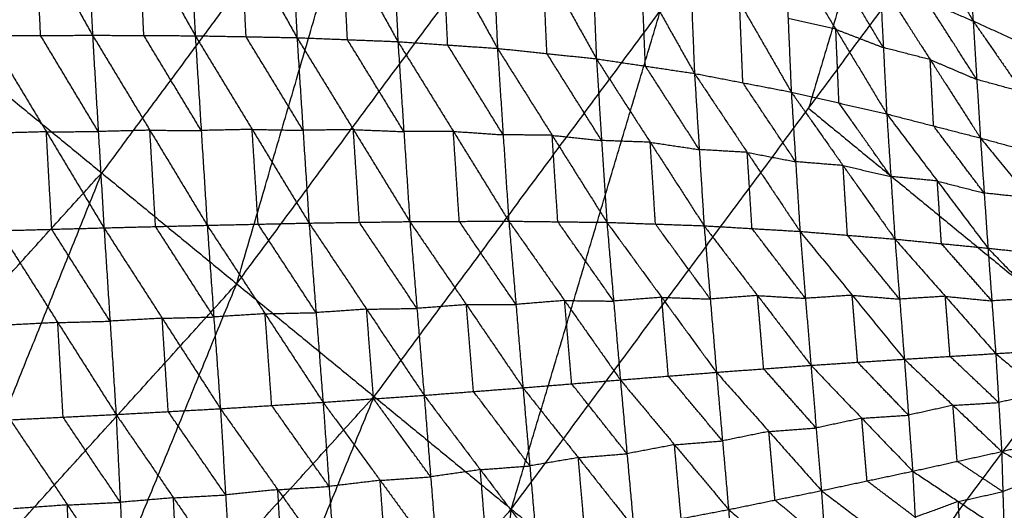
# Model space of a CAD drawing. Header units: millimetres. Extents: x -106 to 110, y -96 to 120.
# Tile 647 of 656: x 69.45 to 78.48, y -47.26 to -42.76. Entities that reach past the tile are written whole.
import ezdxf

# ---------------------------------------------------------------- set-up
doc = ezdxf.new("R2010")
doc.units = ezdxf.units.MM
doc.header["$MEASUREMENT"] = 0
doc.layers.add('Default', color=7, linetype='Continuous', true_color=0x000000)

msp = doc.modelspace()

# ---------------------------------------------------------------- linework, layer by layer
at = {"layer": 'Default'}
for points in [[(68.9615, -43.147, 6.9532), (71.5004, -39.7238, 6.9532), (74.0392, -36.3005, 6.9532)], [(71.4392, -45.1803, 7.9444), (72.7392, -40.7404, 7.4488), (74.0392, -36.3005, 6.9532)], [(71.4392, -45.1803, 7.9444), (74.0717, -41.6308, 7.9444), (76.7043, -38.0813, 7.9444)], [(73.9594, -47.2486, 9.1165), (75.3318, -42.6649, 8.5305), (76.7043, -38.0813, 7.9444)], [(78.0596, -38.9869, 8.5305), (77.3734, -41.2787, 8.8235), (76.6872, -43.5706, 9.1165)], [(73.9594, -47.2486, 9.1165), (76.6872, -43.5706, 9.1165), (79.415, -39.8925, 9.1165)], [(72.7392, -40.7404, 7.4488), (71.4698, -42.4521, 7.4488), (70.2004, -44.1637, 7.4488)], [(69.0703, -41.0334, 0.7699), (69.5933, -41.9668, 0.9462), (70.1162, -42.9003, 1.1224)], [(70.0225, -41.048, 1.0329), (70.0693, -41.9742, 1.0776), (70.1162, -42.9003, 1.1224)], [(70.0225, -41.048, 1.0329), (70.5406, -41.9764, 1.2249), (71.0587, -42.9049, 1.4168)], [(70.966, -41.0795, 1.3216), (71.0123, -41.9922, 1.3692), (71.0587, -42.9049, 1.4168)], [(70.966, -41.0795, 1.3216), (71.4792, -42.0009, 1.5304), (71.9925, -42.9224, 1.7391)], [(71.904, -41.134, 1.6392), (71.9482, -42.0282, 1.6892), (71.9925, -42.9224, 1.7391)], [(71.904, -41.134, 1.6392), (72.4115, -42.0464, 1.865), (72.9189, -42.9588, 2.0908)], [(77.284, -41.1864, 4.415), (77.7409, -41.978, 4.6063), (78.1978, -42.7696, 4.7976)], [(72.8366, -41.2203, 1.9876), (72.8777, -42.0895, 2.0392), (72.9189, -42.9588, 2.0908)], [(72.8366, -41.2203, 1.9876), (73.3345, -42.1205, 2.2293), (73.8325, -43.0207, 2.4711)], [(73.7585, -41.349, 2.3669), (73.7955, -42.1848, 2.419), (73.8325, -43.0207, 2.4711)], [(73.7585, -41.349, 2.3669), (74.2494, -42.2326, 2.6261), (74.7403, -43.1162, 2.8853)], [(74.6746, -41.532, 2.7825), (74.7074, -42.3241, 2.8339), (74.7403, -43.1162, 2.8853)], [(74.6746, -41.532, 2.7825), (75.1576, -42.3915, 3.0587), (75.6406, -43.2509, 3.3349)], [(78.1244, -41.6918, 4.9438), (78.1611, -42.2307, 4.8707), (78.1978, -42.7696, 4.7976)], [(78.1244, -41.6918, 4.9438), (78.5779, -42.4193, 5.1611), (79.0314, -43.1469, 5.3785)], [(75.5803, -41.7747, 3.2352), (75.6105, -42.5128, 3.285), (75.6406, -43.2509, 3.3349)], [(75.5803, -41.7747, 3.2352), (76.0545, -42.5982, 3.5266), (76.5288, -43.4216, 3.818)], [(69.6399, -42.9027, 0.988), (69.6166, -42.4348, 0.9671), (69.5933, -41.9668, 0.9462)], [(70.5875, -42.9026, 1.2696), (70.564, -42.4395, 1.2472), (70.5406, -41.9764, 1.2249)], [(71.5256, -42.9136, 1.578), (71.5024, -42.4573, 1.5542), (71.4792, -42.0009, 1.5304)], [(72.4557, -42.9406, 1.9149), (72.4336, -42.4935, 1.89), (72.4115, -42.0464, 1.865)], [(76.4701, -42.0699, 3.7224), (76.4995, -42.7458, 3.7702), (76.5288, -43.4216, 3.818)], [(76.4701, -42.0699, 3.7224), (76.9377, -42.846, 4.0293), (77.4053, -43.6221, 4.3361)], [(73.3757, -42.9897, 2.2809), (73.3551, -42.5551, 2.2551), (73.3345, -42.1205, 2.2293)], [(74.2864, -43.0684, 2.6782), (74.2679, -42.6505, 2.6521), (74.2494, -42.2326, 2.6261)], [(77.3742, -43.0138, 4.29), (77.1404, -42.6257, 4.1366), (76.9066, -42.2377, 3.9832)], [(75.1905, -43.1835, 3.1101), (75.174, -42.7875, 3.0844), (75.1576, -42.3915, 3.0587)], [(77.3431, -42.4055, 4.244), (77.3742, -43.0138, 4.29), (77.4053, -43.6221, 4.3361)], [(77.3431, -42.4055, 4.244), (77.7705, -42.5875, 4.5208), (78.1978, -42.7696, 4.7976)], [(77.3431, -42.4055, 4.244), (77.804, -43.1243, 4.5652), (78.2648, -43.843, 4.8865)], [(76.0847, -43.3363, 3.5764), (76.0696, -42.9672, 3.5515), (76.0545, -42.5982, 3.5266)], [(78.2313, -43.3063, 4.842), (78.0009, -42.9469, 4.6814), (77.7705, -42.5875, 4.5208)], [(75.3318, -42.6649, 8.5305), (74.0156, -44.4397, 8.5305), (72.6993, -46.2145, 8.5305)], [(76.9377, -42.846, 4.0293), (76.7186, -42.7959, 3.8997), (76.4995, -42.7458, 3.7702)], [(78.1978, -42.7696, 4.7976), (78.2313, -43.3063, 4.842), (78.2648, -43.843, 4.8865)], [(78.1978, -42.7696, 4.7976), (78.6146, -42.9582, 5.0881), (79.0314, -43.1469, 5.3785)], [(78.1978, -42.7696, 4.7976), (78.6505, -43.4215, 5.1307), (79.1031, -44.0733, 5.4638)], [(69.1637, -42.9051, 0.8536), (69.6399, -42.9027, 0.988), (70.1162, -42.9003, 1.1224)], [(69.1637, -42.9051, 0.8536), (69.6925, -43.7863, 1.183), (70.2213, -44.6675, 1.5125)], [(70.1688, -43.7839, 1.3175), (69.9043, -43.3433, 1.1527), (69.6399, -42.9027, 0.988)], [(70.1162, -42.9003, 1.1224), (70.1688, -43.7839, 1.3175), (70.2213, -44.6675, 1.5125)], [(70.1162, -42.9003, 1.1224), (70.5875, -42.9026, 1.2696), (71.0587, -42.9049, 1.4168)], [(70.1162, -42.9003, 1.1224), (70.6423, -43.772, 1.466), (71.1683, -44.6438, 1.8097)], [(71.1135, -43.7743, 1.6133), (70.8505, -43.3385, 1.4414), (70.5875, -42.9026, 1.2696)], [(71.0587, -42.9049, 1.4168), (71.1135, -43.7743, 1.6133), (71.1683, -44.6438, 1.8097)], [(71.0587, -42.9049, 1.4168), (71.5256, -42.9136, 1.578), (71.9925, -42.9224, 1.7391)], [(71.0587, -42.9049, 1.4168), (71.581, -43.7642, 1.7743), (72.1032, -44.6235, 2.1317)], [(72.0478, -43.7729, 1.9354), (71.7867, -43.3433, 1.7567), (71.5256, -42.9136, 1.578)], [(71.9925, -42.9224, 1.7391), (72.0478, -43.7729, 1.9354), (72.1032, -44.6235, 2.1317)], [(71.9925, -42.9224, 1.7391), (72.4557, -42.9406, 1.9149), (72.9189, -42.9588, 2.0908)], [(71.9925, -42.9224, 1.7391), (72.5101, -43.7661, 2.1094), (73.0278, -44.6099, 2.4797)], [(76.967, -43.5219, 4.077), (76.9524, -43.1839, 4.0532), (76.9377, -42.846, 4.0293)], [(76.9377, -42.846, 4.0293), (77.156, -42.9299, 4.1597), (77.3742, -43.0138, 4.29)], [(72.9733, -43.7843, 2.2852), (72.7145, -43.3624, 2.1001), (72.4557, -42.9406, 1.9149)], [(72.9189, -42.9588, 2.0908), (72.9733, -43.7843, 2.2852), (73.0278, -44.6099, 2.4797)], [(72.9189, -42.9588, 2.0908), (73.3757, -42.9897, 2.2809), (73.8325, -43.0207, 2.4711)], [(72.9189, -42.9588, 2.0908), (73.4277, -43.7824, 2.4714), (73.9364, -44.6061, 2.8521)], [(73.8844, -43.8134, 2.6616), (73.6301, -43.4015, 2.4713), (73.3757, -42.9897, 2.2809)], [(77.804, -43.1243, 4.5652), (77.5891, -43.069, 4.4276), (77.3742, -43.0138, 4.29)], [(73.8325, -43.0207, 2.4711), (73.8844, -43.8134, 2.6616), (73.9364, -44.6061, 2.8521)], [(73.8325, -43.0207, 2.4711), (74.2864, -43.0684, 2.6782), (74.7403, -43.1162, 2.8853)], [(73.8325, -43.0207, 2.4711), (74.3345, -43.8188, 2.8622), (74.8366, -44.617, 3.2532)], [(74.7884, -43.8666, 3.0693), (74.5374, -43.4675, 2.8737), (74.2864, -43.0684, 2.6782)], [(68.9615, -43.147, 6.9532), (70.2004, -44.1637, 7.4488), (71.4392, -45.1803, 7.9444)], [(74.7403, -43.1162, 2.8853), (74.7884, -43.8666, 3.0693), (74.8366, -44.617, 3.2532)], [(74.7403, -43.1162, 2.8853), (75.1905, -43.1835, 3.1101), (75.6406, -43.2509, 3.3349)], [(74.7403, -43.1162, 2.8853), (75.2345, -43.8822, 3.2852), (75.7287, -44.6482, 3.6851)], [(75.6847, -43.9495, 3.51), (75.4376, -43.5665, 3.31), (75.1905, -43.1835, 3.1101)], [(77.835, -43.7325, 4.6113), (77.8195, -43.4284, 4.5882), (77.804, -43.1243, 4.5652)], [(77.804, -43.1243, 4.5652), (78.0176, -43.2153, 4.7036), (78.2313, -43.3063, 4.842)], [(75.6406, -43.2509, 3.3349), (75.6847, -43.9495, 3.51), (75.7287, -44.6482, 3.6851)], [(75.6406, -43.2509, 3.3349), (76.0847, -43.3363, 3.5764), (76.5288, -43.4216, 3.818)], [(75.6406, -43.2509, 3.3349), (76.1249, -43.9754, 3.7408), (76.6091, -44.6999, 4.1467)], [(76.569, -44.0608, 3.9823), (76.3268, -43.6985, 3.7794), (76.0847, -43.3363, 3.5764)], [(78.6505, -43.4215, 5.1307), (78.4409, -43.3639, 4.9864), (78.2313, -43.3063, 4.842)], [(76.5288, -43.4216, 3.818), (76.569, -44.0608, 3.9823), (76.6091, -44.6999, 4.1467)], [(76.5288, -43.4216, 3.818), (76.967, -43.5219, 4.077), (77.4053, -43.6221, 4.3361)], [(76.5288, -43.4216, 3.818), (77.0044, -44.0961, 4.2294), (77.4801, -44.7705, 4.6408)], [(77.4427, -44.1963, 4.4885), (77.2049, -43.8591, 4.2828), (76.967, -43.5219, 4.077)], [(76.6872, -43.5706, 9.1165), (77.9668, -44.6207, 9.8417), (79.2465, -45.6709, 10.5669)], [(77.4053, -43.6221, 4.3361), (77.4427, -44.1963, 4.4885), (77.4801, -44.7705, 4.6408)], [(77.4053, -43.6221, 4.3361), (77.835, -43.7325, 4.6113), (78.2648, -43.843, 4.8865)], [(77.4053, -43.6221, 4.3361), (77.8696, -44.238, 4.7501), (78.3339, -44.8539, 5.1641)], [(78.2994, -44.3485, 5.0253), (78.0672, -44.0405, 4.8183), (77.835, -43.7325, 4.6113)], [(69.6925, -43.7863, 1.183), (69.4529, -43.7928, 1.1147), (69.2132, -43.7993, 1.0463)], [(69.6925, -43.7863, 1.183), (69.9306, -43.7851, 1.2503), (70.1688, -43.7839, 1.3175)], [(69.742, -44.6805, 1.3758), (69.7173, -44.2334, 1.2794), (69.6925, -43.7863, 1.183)], [(70.6423, -43.772, 1.466), (70.4055, -43.778, 1.3917), (70.1688, -43.7839, 1.3175)], [(70.6948, -44.6556, 1.6611), (70.6685, -44.2138, 1.5636), (70.6423, -43.772, 1.466)], [(70.6423, -43.772, 1.466), (70.8779, -43.7732, 1.5397), (71.1135, -43.7743, 1.6133)], [(71.581, -43.7642, 1.7743), (71.3472, -43.7692, 1.6938), (71.1135, -43.7743, 1.6133)], [(71.6357, -44.6336, 1.9707), (71.6084, -44.1989, 1.8725), (71.581, -43.7642, 1.7743)], [(71.581, -43.7642, 1.7743), (71.8144, -43.7685, 1.8548), (72.0478, -43.7729, 1.9354)], [(72.5101, -43.7661, 2.1094), (72.279, -43.7695, 2.0224), (72.0478, -43.7729, 1.9354)], [(72.5655, -44.6167, 2.3057), (72.5378, -44.1914, 2.2076), (72.5101, -43.7661, 2.1094)], [(72.5101, -43.7661, 2.1094), (72.7417, -43.7752, 2.1973), (72.9733, -43.7843, 2.2852)], [(73.4277, -43.7824, 2.4714), (73.2005, -43.7834, 2.3783), (72.9733, -43.7843, 2.2852)], [(73.4821, -44.608, 2.6659), (73.4549, -44.1952, 2.5687), (73.4277, -43.7824, 2.4714)], [(73.4277, -43.7824, 2.4714), (73.6561, -43.7979, 2.5665), (73.8844, -43.8134, 2.6616)], [(74.3345, -43.8188, 2.8622), (74.1095, -43.8161, 2.7619), (73.8844, -43.8134, 2.6616)], [(74.3865, -44.6115, 3.0527), (74.3605, -44.2152, 2.9574), (74.3345, -43.8188, 2.8622)], [(74.3345, -43.8188, 2.8622), (74.5615, -43.8427, 2.9657), (74.7884, -43.8666, 3.0693)], [(75.2345, -43.8822, 3.2852), (75.0115, -43.8744, 3.1772), (74.7884, -43.8666, 3.0693)], [(75.2827, -44.6326, 3.4692), (75.2586, -44.2574, 3.3772), (75.2345, -43.8822, 3.2852)], [(75.2345, -43.8822, 3.2852), (75.4596, -43.9158, 3.3976), (75.6847, -43.9495, 3.51)], [(78.2648, -43.843, 4.8865), (78.2994, -44.3485, 5.0253), (78.3339, -44.8539, 5.1641)], [(78.2648, -43.843, 4.8865), (78.6839, -43.9582, 5.1751), (79.1031, -44.0733, 5.4638)], [(78.2648, -43.843, 4.8865), (78.7159, -44.393, 5.2993), (79.167, -44.943, 5.7122)], [(76.1249, -43.9754, 3.7408), (75.9048, -43.9625, 3.6254), (75.6847, -43.9495, 3.51)], [(76.1689, -44.6741, 3.9159), (76.1469, -44.3247, 3.8284), (76.1249, -43.9754, 3.7408)], [(76.1249, -43.9754, 3.7408), (76.3469, -44.0181, 3.8616), (76.569, -44.0608, 3.9823)], [(77.0044, -44.0961, 4.2294), (76.7867, -44.0784, 4.1059), (76.569, -44.0608, 3.9823)], [(77.0446, -44.7352, 4.3938), (77.0245, -44.4156, 4.3116), (77.0044, -44.0961, 4.2294)], [(77.0044, -44.0961, 4.2294), (77.2235, -44.1462, 4.3589), (77.4427, -44.1963, 4.4885)], [(67.2326, -47.4381, 7.4488), (68.7165, -45.8009, 7.4488), (70.2004, -44.1637, 7.4488)], [(70.2004, -44.1637, 7.4488), (69.3359, -46.3092, 7.6966), (68.4715, -48.4548, 7.9444)], [(77.8696, -44.238, 4.7501), (77.6561, -44.2171, 4.6193), (77.4427, -44.1963, 4.4885)], [(77.907, -44.8122, 4.9025), (77.8883, -44.5251, 4.8263), (77.8696, -44.238, 4.7501)], [(77.8696, -44.238, 4.7501), (78.0845, -44.2932, 4.8877), (78.2994, -44.3485, 5.0253)], [(78.7159, -44.393, 5.2993), (78.5076, -44.3707, 5.1623), (78.2994, -44.3485, 5.0253)], [(71.1683, -44.6438, 1.8097), (71.6357, -44.6336, 1.9707), (72.1032, -44.6235, 2.1317)], [(72.1675, -45.4456, 2.4683), (71.9016, -45.0396, 2.2195), (71.6357, -44.6336, 1.9707)], [(72.1032, -44.6235, 2.1317), (72.5655, -44.6167, 2.3057), (73.0278, -44.6099, 2.4797)], [(72.1032, -44.6235, 2.1317), (72.1675, -45.4456, 2.4683), (72.2319, -46.2677, 2.8049)], [(72.1032, -44.6235, 2.1317), (72.6313, -45.4136, 2.6376), (73.1593, -46.2038, 3.1436)], [(73.0936, -45.4069, 2.8117), (72.8295, -45.0118, 2.5587), (72.5655, -44.6167, 2.3057)], [(73.0278, -44.6099, 2.4797), (73.4821, -44.608, 2.6659), (73.9364, -44.6061, 2.8521)], [(73.0278, -44.6099, 2.4797), (73.0936, -45.4069, 2.8117), (73.1593, -46.2038, 3.1436)], [(73.0278, -44.6099, 2.4797), (73.5473, -45.3723, 2.9899), (74.0668, -46.1347, 3.5)], [(74.0016, -45.3704, 3.1761), (73.7418, -44.9892, 2.921), (73.4821, -44.608, 2.6659)], [(73.9364, -44.6061, 2.8521), (74.0016, -45.3704, 3.1761), (74.0668, -46.1347, 3.5)], [(73.9364, -44.6061, 2.8521), (74.3865, -44.6115, 3.0527), (74.8366, -44.617, 3.2532)], [(73.9364, -44.6061, 2.8521), (74.4484, -45.3343, 3.3648), (74.9604, -46.0625, 3.8775)], [(74.8985, -45.3397, 3.5654), (74.6425, -44.9756, 3.309), (74.3865, -44.6115, 3.0527)], [(74.8366, -44.617, 3.2532), (74.8985, -45.3397, 3.5654), (74.9604, -46.0625, 3.8775)], [(74.8366, -44.617, 3.2532), (75.2827, -44.6326, 3.4692), (75.7287, -44.6482, 3.6851)], [(74.8366, -44.617, 3.2532), (75.3393, -45.3049, 3.7656), (75.842, -45.9928, 4.2781)], [(75.7854, -45.3205, 3.9816), (75.534, -44.9765, 3.7254), (75.2827, -44.6326, 3.4692)], [(69.2628, -44.6935, 1.239), (69.742, -44.6805, 1.3758), (70.2213, -44.6675, 1.5125)], [(69.2628, -44.6935, 1.239), (69.7975, -45.5367, 1.7137), (70.3322, -46.3799, 2.1883)], [(70.2767, -45.5237, 1.8504), (70.0094, -45.1021, 1.6131), (69.742, -44.6805, 1.3758)], [(70.2213, -44.6675, 1.5125), (70.6948, -44.6556, 1.6611), (71.1683, -44.6438, 1.8097)], [(70.2213, -44.6675, 1.5125), (70.2767, -45.5237, 1.8504), (70.3322, -46.3799, 2.1883)], [(70.2213, -44.6675, 1.5125), (70.7555, -45.4971, 1.9995), (71.2897, -46.3267, 2.4866)], [(71.229, -45.4852, 2.1481), (70.9619, -45.0704, 1.9046), (70.6948, -44.6556, 1.6611)], [(71.1683, -44.6438, 1.8097), (71.229, -45.4852, 2.1481), (71.2897, -46.3267, 2.4866)], [(71.1683, -44.6438, 1.8097), (71.7001, -45.4558, 2.3073), (72.2319, -46.2677, 2.8049)], [(75.7287, -44.6482, 3.6851), (75.7854, -45.3205, 3.9816), (75.842, -45.9928, 4.2781)], [(75.7287, -44.6482, 3.6851), (76.1689, -44.6741, 3.9159), (76.6091, -44.6999, 4.1467)], [(75.7287, -44.6482, 3.6851), (76.219, -45.2885, 4.1932), (76.7093, -45.9288, 4.7013)], [(76.6592, -45.3144, 4.424), (76.4141, -44.9942, 4.17), (76.1689, -44.6741, 3.9159)], [(76.6091, -44.6999, 4.1467), (76.6592, -45.3144, 4.424), (76.7093, -45.9288, 4.7013)], [(76.6091, -44.6999, 4.1467), (77.0446, -44.7352, 4.3938), (77.4801, -44.7705, 4.6408)], [(76.6091, -44.6999, 4.1467), (77.0878, -45.2861, 4.6489), (77.5665, -45.8722, 5.1511)], [(77.5233, -45.3213, 4.8959), (77.2839, -45.0283, 4.6448), (77.0446, -44.7352, 4.3938)], [(77.4801, -44.7705, 4.6408), (77.5233, -45.3213, 4.8959), (77.5665, -45.8722, 5.1511)], [(77.4801, -44.7705, 4.6408), (77.907, -44.8122, 4.9025), (78.3339, -44.8539, 5.1641)], [(77.4801, -44.7705, 4.6408), (77.9427, -45.2957, 5.1325), (78.4054, -45.8209, 5.6242)], [(78.3697, -45.3374, 5.3942), (78.1383, -45.0748, 5.1483), (77.907, -44.8122, 4.9025)], [(78.3339, -44.8539, 5.1641), (78.3697, -45.3374, 5.3942), (78.4054, -45.8209, 5.6242)], [(78.3339, -44.8539, 5.1641), (78.7505, -44.8985, 5.4382), (79.167, -44.943, 5.7122)], [(78.3339, -44.8539, 5.1641), (78.7791, -45.3128, 5.6409), (79.2243, -45.7716, 6.1177)], [(65.5037, -51.7292, 7.9444), (68.4715, -48.4548, 7.9444), (71.4392, -45.1803, 7.9444)], [(67.809, -54.0345, 9.1165), (69.6241, -49.6074, 8.5305), (71.4392, -45.1803, 7.9444)], [(71.4392, -45.1803, 7.9444), (72.6993, -46.2145, 8.5305), (73.9594, -47.2486, 9.1165)], [(74.4484, -45.3343, 3.3648), (74.225, -45.3524, 3.2704), (74.0016, -45.3704, 3.1761)], [(74.5136, -46.0986, 3.6888), (74.481, -45.7165, 3.5268), (74.4484, -45.3343, 3.3648)], [(74.4484, -45.3343, 3.3648), (74.6735, -45.337, 3.4651), (74.8985, -45.3397, 3.5654)], [(75.3393, -45.3049, 3.7656), (75.1189, -45.3223, 3.6655), (74.8985, -45.3397, 3.5654)], [(75.4012, -46.0276, 4.0778), (75.3702, -45.6663, 3.9217), (75.3393, -45.3049, 3.7656)], [(75.3393, -45.3049, 3.7656), (75.5623, -45.3127, 3.8736), (75.7854, -45.3205, 3.9816)], [(76.219, -45.2885, 4.1932), (76.0022, -45.3045, 4.0874), (75.7854, -45.3205, 3.9816)], [(76.2757, -45.9608, 4.4897), (76.2474, -45.6246, 4.3415), (76.219, -45.2885, 4.1932)], [(76.219, -45.2885, 4.1932), (76.4391, -45.3014, 4.3086), (76.6592, -45.3144, 4.424)], [(77.0878, -45.2861, 4.6489), (76.8735, -45.3002, 4.5365), (76.6592, -45.3144, 4.424)], [(77.1379, -45.9005, 4.9262), (77.1129, -45.5933, 4.7875), (77.0878, -45.2861, 4.6489)], [(77.0878, -45.2861, 4.6489), (77.3056, -45.3037, 4.7724), (77.5233, -45.3213, 4.8959)], [(77.9427, -45.2957, 5.1325), (77.733, -45.3085, 5.0142), (77.5233, -45.3213, 4.8959)], [(77.986, -45.8465, 5.3876), (77.9644, -45.5711, 5.2601), (77.9427, -45.2957, 5.1325)], [(77.9427, -45.2957, 5.1325), (78.1562, -45.3165, 5.2633), (78.3697, -45.3374, 5.3942)], [(78.7791, -45.3128, 5.6409), (78.5744, -45.3251, 5.5175), (78.3697, -45.3374, 5.3942)], [(71.7001, -45.4558, 2.3073), (71.9338, -45.4507, 2.3878), (72.1675, -45.4456, 2.4683)], [(72.6313, -45.4136, 2.6376), (72.3994, -45.4296, 2.553), (72.1675, -45.4456, 2.4683)], [(72.6313, -45.4136, 2.6376), (72.8624, -45.4103, 2.7246), (73.0936, -45.4069, 2.8117)], [(72.6956, -46.2358, 2.9742), (72.6634, -45.8247, 2.8059), (72.6313, -45.4136, 2.6376)], [(73.5473, -45.3723, 2.9899), (73.3204, -45.3896, 2.9008), (73.0936, -45.4069, 2.8117)], [(73.5473, -45.3723, 2.9899), (73.7744, -45.3714, 3.083), (74.0016, -45.3704, 3.1761)], [(73.613, -46.1693, 3.3218), (73.5802, -45.7708, 3.1558), (73.5473, -45.3723, 2.9899)], [(69.7975, -45.5367, 1.7137), (69.5547, -45.5488, 1.6441), (69.3119, -45.5609, 1.5746)], [(69.7975, -45.5367, 1.7137), (70.0371, -45.5302, 1.7821), (70.2767, -45.5237, 1.8504)], [(69.8466, -46.4041, 2.0492), (69.8221, -45.9704, 1.8815), (69.7975, -45.5367, 1.7137)], [(70.7555, -45.4971, 1.9995), (70.5161, -45.5104, 1.925), (70.2767, -45.5237, 1.8504)], [(70.7555, -45.4971, 1.9995), (70.9923, -45.4912, 2.0738), (71.229, -45.4852, 2.1481)], [(70.811, -46.3533, 2.3375), (70.7832, -45.9252, 2.1685), (70.7555, -45.4971, 1.9995)], [(71.7001, -45.4558, 2.3073), (71.4646, -45.4705, 2.2277), (71.229, -45.4852, 2.1481)], [(71.7608, -46.2972, 2.6458), (71.7305, -45.8765, 2.4765), (71.7001, -45.4558, 2.3073)], [(79.2465, -45.6709, 10.5669), (77.8825, -47.5099, 10.5669), (76.5186, -49.3489, 10.5669)], [(78.4054, -45.8209, 5.6242), (78.8148, -45.7962, 5.8709), (79.2243, -45.7716, 6.1177)], [(76.7093, -45.9288, 4.7013), (77.1379, -45.9005, 4.9262), (77.5665, -45.8722, 5.1511)], [(77.6048, -46.3861, 5.5306), (77.3713, -46.1433, 5.2284), (77.1379, -45.9005, 4.9262)], [(77.5665, -45.8722, 5.1511), (77.986, -45.8465, 5.3876), (78.4054, -45.8209, 5.6242)], [(77.5665, -45.8722, 5.1511), (77.6048, -46.3861, 5.5306), (77.643, -46.9001, 5.9102)], [(77.5665, -45.8722, 5.1511), (78.0132, -46.2959, 5.728), (78.4599, -46.7197, 6.3049)], [(78.4327, -46.2703, 5.9646), (78.2093, -46.0584, 5.6761), (77.986, -45.8465, 5.3876)], [(78.4054, -45.8209, 5.6242), (78.4327, -46.2703, 5.9646), (78.4599, -46.7197, 6.3049)], [(78.4054, -45.8209, 5.6242), (78.8316, -46.1793, 6.1687), (79.2577, -46.5377, 6.7133)], [(74.9604, -46.0625, 3.8775), (75.4012, -46.0276, 4.0778), (75.842, -45.9928, 4.2781)], [(75.842, -45.9928, 4.2781), (76.2757, -45.9608, 4.4897), (76.7093, -45.9288, 4.7013)], [(75.842, -45.9928, 4.2781), (75.8978, -46.6224, 4.7222), (75.9535, -47.2521, 5.1662)], [(75.842, -45.9928, 4.2781), (76.3236, -46.5356, 4.904), (76.8052, -47.0783, 5.5299)], [(76.7573, -46.5036, 5.1156), (76.5165, -46.2322, 4.8027), (76.2757, -45.9608, 4.4897)], [(76.7093, -45.9288, 4.7013), (76.7573, -46.5036, 5.1156), (76.8052, -47.0783, 5.5299)], [(76.7093, -45.9288, 4.7013), (77.1762, -46.4144, 5.3058), (77.643, -46.9001, 5.9102)], [(74.0668, -46.1347, 3.5), (74.5136, -46.0986, 3.6888), (74.9604, -46.0625, 3.8775)], [(74.9604, -46.0625, 3.8775), (75.0213, -46.7399, 4.3463), (75.0822, -47.4173, 4.815)], [(74.9604, -46.0625, 3.8775), (75.457, -46.6573, 4.5219), (75.9535, -47.2521, 5.1662)], [(75.8978, -46.6224, 4.7222), (75.6495, -46.325, 4.4), (75.4012, -46.0276, 4.0778)], [(73.1593, -46.2038, 3.1436), (73.613, -46.1693, 3.3218), (74.0668, -46.1347, 3.5)], [(74.1292, -46.8517, 3.988), (73.8711, -46.5105, 3.6549), (73.613, -46.1693, 3.3218)], [(74.0668, -46.1347, 3.5), (74.1292, -46.8517, 3.988), (74.1917, -47.5686, 4.4759)], [(74.0668, -46.1347, 3.5), (74.5745, -46.776, 4.1575), (75.0822, -47.4173, 4.815)], [(75.0213, -46.7399, 4.3463), (74.7675, -46.4192, 4.0175), (74.5136, -46.0986, 3.6888)], [(69.6241, -49.6074, 8.5305), (71.1617, -47.9109, 8.5305), (72.6993, -46.2145, 8.5305)], [(72.6993, -46.2145, 8.5305), (71.7917, -48.428, 8.8235), (70.8842, -50.6415, 9.1165)], [(72.2319, -46.2677, 2.8049), (72.6956, -46.2358, 2.9742), (73.1593, -46.2038, 3.1436)], [(73.2194, -46.9521, 3.6453), (72.9575, -46.5939, 3.3098), (72.6956, -46.2358, 2.9742)], [(73.1593, -46.2038, 3.1436), (73.2194, -46.9521, 3.6453), (73.2794, -47.7004, 4.147)], [(73.1593, -46.2038, 3.1436), (73.6755, -46.8862, 3.8097), (74.1917, -47.5686, 4.4759)], [(78.8316, -46.1793, 6.1687), (78.6321, -46.2248, 6.0667), (78.4327, -46.2703, 5.9646)], [(70.3322, -46.3799, 2.1883), (70.811, -46.3533, 2.3375), (71.2897, -46.3267, 2.4866)], [(71.3376, -47.118, 3.0029), (71.0743, -46.7356, 2.6702), (70.811, -46.3533, 2.3375)], [(71.2897, -46.3267, 2.4866), (71.7608, -46.2972, 2.6458), (72.2319, -46.2677, 2.8049)], [(71.2897, -46.3267, 2.4866), (71.3376, -47.118, 3.0029), (71.3854, -47.9093, 3.5193)], [(71.2897, -46.3267, 2.4866), (71.8162, -47.0698, 3.1568), (72.3426, -47.8129, 3.8271)], [(72.2872, -47.0403, 3.316), (72.024, -46.6688, 2.9809), (71.7608, -46.2972, 2.6458)], [(72.2319, -46.2677, 2.8049), (72.2872, -47.0403, 3.316), (72.3426, -47.8129, 3.8271)], [(72.2319, -46.2677, 2.8049), (72.7557, -46.9841, 3.4759), (73.2794, -47.7004, 4.147)], [(78.0132, -46.2959, 5.728), (77.809, -46.341, 5.6293), (77.6048, -46.3861, 5.5306)], [(78.0132, -46.2959, 5.728), (78.223, -46.2831, 5.8463), (78.4327, -46.2703, 5.9646)], [(78.0515, -46.8099, 6.1076), (78.0323, -46.5529, 5.9178), (78.0132, -46.2959, 5.728)], [(69.3611, -46.4283, 1.9101), (69.8466, -46.4041, 2.0492), (70.3322, -46.3799, 2.1883)], [(69.3611, -46.4283, 1.9101), (69.8854, -47.2098, 2.5675), (70.4097, -47.9912, 3.2248)], [(70.3709, -47.1856, 2.7066), (70.1088, -46.7948, 2.3779), (69.8466, -46.4041, 2.0492)], [(70.3322, -46.3799, 2.1883), (70.3709, -47.1856, 2.7066), (70.4097, -47.9912, 3.2248)], [(70.3322, -46.3799, 2.1883), (70.8588, -47.1446, 2.8538), (71.3854, -47.9093, 3.5193)], [(77.1762, -46.4144, 5.3058), (76.9667, -46.459, 5.2107), (76.7573, -46.5036, 5.1156)], [(77.1762, -46.4144, 5.3058), (77.3905, -46.4003, 5.4182), (77.6048, -46.3861, 5.5306)], [(77.2241, -46.9892, 5.7201), (77.2001, -46.7018, 5.5129), (77.1762, -46.4144, 5.3058)], [(76.3236, -46.5356, 4.904), (76.1107, -46.579, 4.8131), (75.8978, -46.6224, 4.7222)], [(76.3236, -46.5356, 4.904), (76.5404, -46.5196, 5.0098), (76.7573, -46.5036, 5.1156)], [(76.3794, -47.1652, 5.3481), (76.3515, -46.8504, 5.126), (76.3236, -46.5356, 4.904)], [(78.4599, -46.7197, 6.3049), (78.8588, -46.6287, 6.5091), (79.2577, -46.5377, 6.7133)], [(75.457, -46.6573, 4.5219), (75.6774, -46.6399, 4.622), (75.8978, -46.6224, 4.7222)], [(75.457, -46.6573, 4.5219), (75.2391, -46.6986, 4.4341), (75.0213, -46.7399, 4.3463)], [(75.5179, -47.3347, 4.9906), (75.4874, -46.996, 4.7563), (75.457, -46.6573, 4.5219)], [(74.5745, -46.776, 4.1575), (74.3519, -46.8138, 4.0728), (74.1292, -46.8517, 3.988)], [(74.5745, -46.776, 4.1575), (74.7979, -46.7579, 4.2519), (75.0213, -46.7399, 4.3463)], [(74.6369, -47.4929, 4.6455), (74.6057, -47.1345, 4.4015), (74.5745, -46.776, 4.1575)], [(77.643, -46.9001, 5.9102), (78.0515, -46.8099, 6.1076), (78.4599, -46.7197, 6.3049)], [(78.4599, -46.7197, 6.3049), (78.4706, -47.088, 6.7231), (78.4812, -47.4564, 7.1413)], [(78.4599, -46.7197, 6.3049), (78.8578, -46.9405, 6.8731), (79.2557, -47.1614, 7.4413)], [(73.6755, -46.8862, 3.8097), (73.4474, -46.9192, 3.7275), (73.2194, -46.9521, 3.6453)], [(73.6755, -46.8862, 3.8097), (73.9023, -46.8689, 3.8989), (74.1292, -46.8517, 3.988)], [(73.7355, -47.6345, 4.3114), (73.7055, -47.2603, 4.0606), (73.6755, -46.8862, 3.8097)], [(78.4706, -47.088, 6.7231), (78.261, -46.949, 6.4153), (78.0515, -46.8099, 6.1076)], [(72.7557, -46.9841, 3.4759), (72.5214, -47.0122, 3.396), (72.2872, -47.0403, 3.316)], [(72.7557, -46.9841, 3.4759), (72.9875, -46.9681, 3.5606), (73.2194, -46.9521, 3.6453)], [(72.811, -47.7566, 3.987), (72.7833, -47.3703, 3.7315), (72.7557, -46.9841, 3.4759)], [(76.8052, -47.0783, 5.5299), (77.2241, -46.9892, 5.7201), (77.643, -46.9001, 5.9102)], [(77.6657, -47.3232, 6.3785), (77.4449, -47.1562, 6.0493), (77.2241, -46.9892, 5.7201)], [(77.643, -46.9001, 5.9102), (77.6657, -47.3232, 6.3785), (77.6883, -47.7464, 6.8468)], [(77.643, -46.9001, 5.9102), (78.0621, -47.1782, 6.5257), (78.4812, -47.4564, 7.1413)], [(78.8578, -46.9405, 6.8731), (78.6642, -47.0143, 6.7981), (78.4706, -47.088, 6.7231)], [(71.8162, -47.0698, 3.1568), (71.5769, -47.0939, 3.0799), (71.3376, -47.118, 3.0029)], [(71.8162, -47.0698, 3.1568), (72.0517, -47.055, 3.2364), (72.2872, -47.0403, 3.316)], [(71.864, -47.8611, 3.6732), (71.8401, -47.4654, 3.415), (71.8162, -47.0698, 3.1568)], [(75.9535, -47.2521, 5.1662), (76.3794, -47.1652, 5.3481), (76.8052, -47.0783, 5.5299)], [(76.8052, -47.0783, 5.5299), (76.8381, -47.5528, 6.0429), (76.871, -48.0274, 6.5558)], [(76.8052, -47.0783, 5.5299), (77.2468, -47.4123, 6.1884), (77.6883, -47.7464, 6.8468)], [(70.8588, -47.1446, 2.8538), (70.6149, -47.1651, 2.7802), (70.3709, -47.1856, 2.7066)], [(70.8588, -47.1446, 2.8538), (71.0982, -47.1313, 2.9284), (71.3376, -47.118, 3.0029)], [(70.8975, -47.9503, 3.3721), (70.8782, -47.5474, 3.1129), (70.8588, -47.1446, 2.8538)], [(76.8381, -47.5528, 6.0429), (76.6087, -47.359, 5.6955), (76.3794, -47.1652, 5.3481)], [(78.0621, -47.1782, 6.5257), (78.2663, -47.1331, 6.6244), (78.4706, -47.088, 6.7231)], [(78.4812, -47.4564, 7.1413), (78.8685, -47.3089, 7.2913), (79.2557, -47.1614, 7.4413)], [(67.809, -54.0345, 9.1165), (70.8842, -50.6415, 9.1165), (73.9594, -47.2486, 9.1165)], [(69.8854, -47.2098, 2.5675), (69.6376, -47.2274, 2.4975), (69.3898, -47.2451, 2.4275)], [(69.8854, -47.2098, 2.5675), (70.1282, -47.1977, 2.637), (70.3709, -47.1856, 2.7066)], [(69.9141, -48.0266, 3.0848), (69.8998, -47.6182, 2.8262), (69.8854, -47.2098, 2.5675)], [(72.4912, -58.7166, 12.0172), (73.2253, -52.9826, 10.5669), (73.9594, -47.2486, 9.1165)], [(73.9594, -47.2486, 9.1165), (76.5186, -49.3489, 10.5669), (79.0779, -51.4493, 12.0172)], [(75.0822, -47.4173, 4.815), (75.5179, -47.3347, 4.9906), (75.9535, -47.2521, 5.1662)], [(75.9535, -47.2521, 5.1662), (75.9936, -47.7725, 5.7174), (76.0337, -48.2929, 6.2686)], [(75.9535, -47.2521, 5.1662), (76.4123, -47.6397, 5.861), (76.871, -48.0274, 6.5558)], [(78.0621, -47.1782, 6.5257), (77.8639, -47.2507, 6.4521), (77.6657, -47.3232, 6.3785)], [(78.0848, -47.6014, 6.9941), (78.0734, -47.3898, 6.7599), (78.0621, -47.1782, 6.5257)]]:
    msp.add_open_spline(points, degree=2, dxfattribs=at)

doc.saveas('drawing.dxf')
